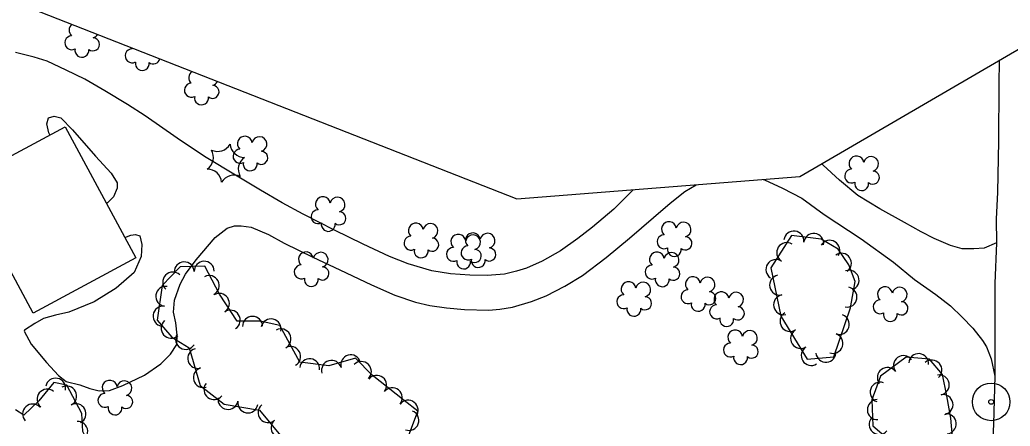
# Model space of a CAD drawing. Extents: x 353423 to 364002, y 127000 to 201942.
# Drawn here: x 358806.9 to 359202.5, y 133912.1 to 134074.3 of the extents above; entities that cross this region are included whole.
import ezdxf

# ---------------------------------------------------------------- set-up
doc = ezdxf.new("R2010")
doc.units = 0
for name, color, linetype in [('E_DTM_SlopeTop', 7, 'Continuous'), ('E_FEN_Generic', 7, 'Continuous'), ('E_MISCPROP', 7, 'Continuous'), ('E_RDWY_AsphConc', 7, 'Continuous'), ('E_RDWY_Gravel', 7, 'Continuous'), ('E_WTR_FlowLine', 7, 'Continuous')]:
    doc.layers.add(name, color=color, linetype=linetype)

msp = doc.modelspace()

# ---------------------------------------------------------------- linework, layer by layer
at = {"layer": 'E_DTM_SlopeTop'}
msp.add_lwpolyline([(359198.01, 134058.08), (359197.87, 134048.46), (359197.79, 134025.88), (359197.44, 134005.52), (359196.92, 133994.77), (359196.94, 133985.32), (359196.34, 133969.03), (359196.31, 133947.15), (359196.31, 133932.06), (359195.76, 133913.06), (359194.92, 133890.85), (359193.87, 133870.44), (359192.49, 133848.84), (359191.39, 133830.65), (359190.02, 133813.07), (359188.55, 133796.78), (359187.59, 133784.84), (359187.51, 133779.09), (359187.87, 133772.41)], dxfattribs=at)
at = {"layer": 'E_FEN_Generic'}
msp.add_lwpolyline([(359138.63, 133959.33), (359140.51, 133969.85), (359138.02, 133976.54), (359133.7, 133982.82), (359127.03, 133986.77), (359115.1, 133988.24), (359106.86, 133975.32), (359110.8, 133956.01), (359121.43, 133938.93), (359132.05, 133939.81)], close=True, dxfattribs=at)
for points in [[(358961.02, 133904.92), (358965.91, 133918.1), (358960.41, 133922.38), (358947.67, 133932.53), (358940.93, 133939.32), (358930.39, 133936.27), (358918.7, 133937.65), (358910.73, 133952.3), (358902.97, 133954.08), (358893.7, 133954.03), (358886.72, 133964.83), (358880.83, 133976.04), (358870.97, 133975.74), (358863.76, 133968.25), (358861.79, 133954.47), (358867.7, 133947.69), (358874.62, 133943.4), (358878.99, 133928.35), (358888.49, 133920.97), (358902.59, 133918.49), (358912.41, 133906.85)], [(359182.03, 133877.4), (359178.82, 133915.34), (359177.1, 133924.2), (359175.46, 133932.81), (359170.22, 133938.84), (359160.86, 133939.62), (359150.65, 133932.14), (359147.19, 133922.63), (359147.57, 133912.27), (359154.81, 133906.15)], [(358875.6, 133819.94), (358882.53, 133819.83), (358887.8, 133823.07), (358889.91, 133826.82), (358889.1, 133836.68), (358882.04, 133845.56), (358867.86, 133853.8), (358861.96, 133860.17), (358862.08, 133870.19), (358848.1, 133885.86), (358836.54, 133901.27), (358832.15, 133910.06), (358831.67, 133917.16), (358825.7, 133928.54), (358820.52, 133929.56), (358814.57, 133922.23), (358808.53, 133916.57), (358805.2, 133918.67)]]:
    msp.add_lwpolyline(points, dxfattribs=at)
for centre, radius, start, end in [((358829.58, 134070.17), 2.97, 128.8472, 229.0284), ((358835.43, 134070), 2.97, 168.2127, 168.4187), ((358829.58, 134070.17), 2.97, 7.7946, 8.3362), ((358835.43, 134070), 2.97, 285.4454, 328.9707), ((358827.67, 134065.15), 2.78, 90.7655, 298.5384), ((358836.14, 134064.52), 2.61, 230.1506, 88.0832), ((358831.71, 134062.11), 2.78, 167.4425, 8.4535), ((358851.81, 134059.91), 2.78, 90.7655, 298.5384), ((358853.72, 134064.93), 2.97, 214.2201, 229.0284), ((358855.85, 134056.86), 2.78, 167.4425, 8.4535), ((358860.28, 134059.28), 2.61, 230.1506, 347.7334), ((358877.35, 134051.22), 2.97, 123.9901, 229.0284), ((358875.43, 134046.19), 2.78, 90.7655, 298.5384), ((358877.35, 134051.22), 2.97, 7.7946, 13.1933), ((358883.2, 134051.04), 2.97, 164.0672, 168.4187), ((358883.2, 134051.04), 2.97, 285.4454, 333.1162), ((358883.9, 134045.56), 2.61, 230.1506, 88.0832), ((358879.48, 134043.15), 2.78, 167.4425, 8.4535), ((358885.94, 134027.51), 5.72, 244.5822, 330.3471), ((358896.62, 134025.14), 5.72, 184.5822, 270.3471), ((358896.8, 134024.87), 2.97, 7.7946, 229.0284), ((358902.65, 134024.69), 2.97, 285.4454, 168.4187), ((358878.54, 134019.45), 5.72, 304.5822, 30.3471), ((358894.89, 134019.85), 2.78, 90.7655, 298.5384), ((358903.35, 134019.22), 2.61, 230.1506, 88.0832), ((358899.9, 134014.7), 5.72, 124.5822, 210.3471), ((358898.93, 134016.8), 2.78, 167.4425, 8.4535), ((359141.05, 134016.97), 2.97, 7.7946, 229.0284), ((359146.9, 134016.8), 2.97, 285.4454, 168.4187), ((358881.83, 134009.01), 5.72, 4.5822, 90.3471), ((359139.14, 134011.95), 2.78, 90.7655, 298.5384), ((359147.6, 134011.32), 2.61, 230.1506, 88.0832), ((358892.51, 134006.64), 5.72, 64.5822, 150.3471), ((359143.18, 134008.91), 2.78, 167.4425, 8.4535), ((358927.98, 134000.74), 2.97, 7.7946, 229.0284), ((358933.83, 134000.57), 2.97, 285.4454, 168.4187), ((358926.06, 133995.72), 2.78, 90.7655, 298.5384), ((358934.53, 133995.09), 2.61, 230.1506, 88.0832), ((358930.11, 133992.67), 2.78, 167.4425, 8.4535), ((358965.08, 133990.18), 2.97, 7.7946, 229.0284), ((358970.93, 133990.01), 2.97, 285.4454, 168.4187), ((359066.18, 133990.75), 2.97, 7.7946, 229.0284), ((359072.03, 133990.57), 2.97, 285.4454, 168.4187), ((358987.87, 133986.3), 2.97, 7.7946, 229.0284), ((358993.72, 133986.13), 2.97, 285.4454, 168.4187), ((359116.06, 133986.01), 4, 353.0237, 173.0083), ((359124, 133985.04), 4, 353.0237, 173.0083), ((358963.16, 133985.16), 2.78, 90.7655, 298.5384), ((358971.63, 133984.53), 2.61, 230.1506, 88.0832), ((358982.06, 133985.73), 2.97, 7.7946, 229.0284), ((358987.91, 133985.55), 2.97, 285.4454, 168.4187), ((359064.27, 133985.72), 2.78, 90.7655, 298.5384), ((359072.74, 133985.09), 2.61, 230.1506, 88.0832), ((359113.22, 133981.4), 4, 57.4998, 237.4845), ((359130.44, 133982.32), 4, 329.369, 149.3537), ((358921.22, 133978.72), 2.97, 7.7946, 229.0284), ((358927.07, 133978.55), 2.97, 285.4454, 168.4187), ((358967.21, 133982.12), 2.78, 167.4425, 8.4535), ((358980.14, 133980.7), 2.78, 90.7655, 298.5384), ((358985.95, 133981.28), 2.78, 90.7655, 298.5384), ((358988.61, 133980.07), 2.61, 230.1506, 88.0832), ((358994.42, 133980.65), 2.61, 230.1506, 88.0832), ((359061.38, 133978.65), 2.97, 7.7946, 229.0284), ((359067.23, 133978.48), 2.97, 285.4454, 168.4187), ((359068.31, 133982.68), 2.78, 167.4425, 8.4535), ((359135.06, 133977.15), 4, 304.5381, 124.5228), ((358872.59, 133973.7), 4, 1.7447, 181.7294), ((358880.59, 133973.94), 4, 1.7447, 181.7294), ((358984.19, 133977.66), 2.78, 167.4425, 8.4535), ((358990, 133978.24), 2.78, 167.4425, 8.4535), ((359108.92, 133974.65), 4, 57.4998, 237.4845), ((358868.02, 133969.65), 4, 46.1052, 226.0899), ((358919.31, 133973.7), 2.78, 90.7655, 298.5384), ((358927.78, 133973.07), 2.61, 230.1506, 88.0832), ((359059.46, 133973.63), 2.78, 90.7655, 298.5384), ((359067.93, 133973), 2.61, 230.1506, 88.0832), ((359138.09, 133970.36), 4, 290.3593, 110.344), ((358882.56, 133968.26), 4, 297.7201, 117.7048), ((358923.35, 133970.66), 2.78, 167.4425, 8.4535), ((359050.06, 133966.83), 2.97, 7.7946, 229.0284), ((359055.91, 133966.66), 2.97, 285.4454, 168.4187), ((359063.51, 133970.59), 2.78, 167.4425, 8.4535), ((359075.71, 133968.83), 2.97, 7.7946, 229.0284), ((359081.56, 133968.65), 2.97, 285.4454, 168.4187), ((359110.4, 133968.44), 4, 101.5418, 281.5265), ((358865.26, 133963.95), 4, 81.8677, 261.8524), ((359073.8, 133963.81), 2.78, 90.7655, 298.5384), ((359082.27, 133963.17), 2.61, 230.1506, 88.0832), ((359087.13, 133962.77), 2.97, 7.7946, 229.0284), ((359092.98, 133962.6), 2.97, 285.4454, 168.4187), ((359137.27, 133963.64), 4, 259.899, 79.8837), ((359152.46, 133964.79), 2.97, 7.7946, 229.0284), ((359158.31, 133964.62), 2.97, 285.4454, 168.4187), ((358886.61, 133961.15), 4, 302.8739, 122.8586), ((359048.14, 133961.81), 2.78, 90.7655, 298.5384), ((359056.61, 133961.18), 2.61, 230.1506, 88.0832), ((359077.84, 133960.76), 2.78, 167.4425, 8.4535), ((359112, 133960.6), 4, 101.5418, 281.5265), ((359150.55, 133959.77), 2.78, 90.7655, 298.5384), ((359159.02, 133959.14), 2.61, 230.1506, 88.0832), ((358864.13, 133956.03), 4, 81.8677, 261.8524), ((358890.95, 133954.43), 4, 302.8739, 122.8586), ((359052.19, 133958.76), 2.78, 167.4425, 8.4535), ((359085.22, 133957.75), 2.78, 90.7655, 298.5384), ((359093.69, 133957.12), 2.61, 230.1506, 88.0832), ((359114.56, 133953.94), 4, 121.9095, 301.8942), ((359154.59, 133956.73), 2.78, 167.4425, 8.4535), ((358867.39, 133951.23), 4, 131.0392, 311.0239), ((358899.88, 133951.97), 4, 0.3194, 180.3041), ((358907.27, 133950.94), 4, 347.0789, 167.0636), ((359089.26, 133954.71), 2.78, 167.4425, 8.4535), ((359134.21, 133952.77), 4, 251.3683, 71.353), ((358911.25, 133946.97), 4, 298.5511, 118.5358), ((359092.67, 133947.55), 2.97, 7.7946, 229.0284), ((359098.52, 133947.37), 2.97, 285.4454, 168.4187), ((359118.78, 133947.15), 4, 121.9095, 301.8942), ((358873.16, 133946.77), 4, 148.2343, 328.2189), ((359131.65, 133945.19), 4, 251.3683, 71.353), ((358878.02, 133939.2), 4, 106.21, 286.1947), ((358915.07, 133939.94), 4, 298.5511, 118.5358), ((359090.76, 133942.53), 2.78, 90.7655, 298.5384), ((359099.23, 133941.9), 2.61, 230.1506, 88.0832), ((359123.01, 133940.36), 4, 121.9095, 301.8942), ((359128.86, 133941.65), 4, 184.7535, 4.7382), ((358922.68, 133935.07), 4, 353.2834, 173.2681), ((358931.43, 133934.39), 4, 16.1681, 196.1528), ((358939.12, 133936.62), 4, 16.1681, 196.1528), ((358943.32, 133933.94), 4, 314.8032, 134.7879), ((359094.8, 133939.48), 2.78, 167.4425, 8.4535), ((359159.88, 133936.31), 4, 36.2196, 216.2043), ((359165.91, 133937.1), 4, 355.209, 175.1937), ((359171.17, 133934.55), 4, 310.9892, 130.9738), ((358880.25, 133931.52), 4, 106.21, 286.1947), ((359153.42, 133931.58), 4, 36.2196, 216.2043), ((358821.21, 133927.29), 4, 348.8492, 168.8338), ((358842.84, 133927.48), 2.97, 7.7946, 229.0284), ((358848.7, 133927.3), 2.97, 285.4454, 168.4187), ((358949.45, 133928.44), 4, 321.4645, 141.4492), ((359150.53, 133925.71), 4, 70.0221, 250.0068), ((359174.12, 133928.62), 4, 280.7919, 100.7766), ((358817.81, 133922.9), 4, 50.906, 230.8907), ((358825.63, 133924.17), 4, 297.7005, 117.6852), ((358884.47, 133926.74), 4, 142.1376, 322.1223), ((358955.7, 133923.46), 4, 321.4645, 141.4492), ((358840.93, 133922.45), 2.78, 90.7655, 298.5384), ((358849.4, 133921.82), 2.61, 230.1506, 88.0832), ((358890.11, 133922.81), 4, 170.0662, 350.0509), ((358897.99, 133921.43), 4, 170.0662, 350.0509), ((358962, 133918.49), 4, 322.109, 142.0937), ((359149.42, 133918.74), 4, 92.1123, 272.097), ((359175.63, 133920.75), 4, 281.0092, 100.9939), ((358812.03, 133916.99), 4, 43.1667, 223.1513), ((358829.35, 133917.09), 4, 297.7005, 117.6852), ((358844.98, 133919.41), 2.78, 167.4425, 8.4535), ((358906.1, 133917.58), 4, 130.1319, 310.1165), ((358962.32, 133914.44), 4, 249.6456, 69.6303), ((358830.05, 133910.05), 4, 273.8409, 93.8256), ((358911.26, 133911.47), 4, 130.1319, 310.1165), ((359150.14, 133912.84), 4, 139.8039, 319.7886), ((359176.91, 133913.09), 4, 274.8383, 94.823)]:
    msp.add_arc(centre, radius, start, end, dxfattribs=at)
at = {"layer": 'E_MISCPROP'}
for points in [[(359051.91, 134006.49), (359051.66, 134006.25), (359044.2, 133998.68), (359035.7, 133991.54), (359029.82, 133987), (359022.91, 133982.09), (359015.51, 133978.04), (359009.31, 133975.24), (359005.29, 133974.06), (359000.51, 133972.83), (358993.61, 133972.25), (358986.66, 133972.39), (358978.9, 133972.9), (358971.46, 133974.18), (358962.08, 133976.98), (358954.54, 133979.89), (358944.08, 133984.76), (358932.59, 133990.39), (358920.07, 133996.79), (358911.67, 134001.27), (358903.06, 134006.29), (358893.74, 134011.87), (358880.74, 134019.79), (358869.74, 134027.1), (358857.01, 134035.99), (358849.97, 134040.53), (358840.92, 134045.93), (358832.96, 134050.58), (358825.48, 134054.24), (358817.89, 134057.74), (358812.68, 134059.45), (358805.25, 134061.26)], [(358818.89, 134028.34), (358818.53, 134029.16), (358817.67, 134032.85), (358818.44, 134035.19), (358820.61, 134035.83), (358823.33, 134035.22), (358827.98, 134030.43), (358837.17, 134019.86), (358843.39, 134013.11), (358845.77, 134009.24), (358845.81, 134007.07), (358844.39, 134003.66), (358841.99, 134001.28), (358841.56, 134001.01)], [(359196.94, 133985.32), (359192.1, 133983.22), (359187.91, 133982.91), (359183.35, 133982.92), (359178.69, 133984.19), (359172.08, 133987.04), (359166.87, 133989.72), (359160.32, 133993.38), (359150.4, 133998.9), (359141.62, 134004.25), (359134.32, 134010.3), (359127.71, 134016.35), (359127.23, 134016.89)], [(359103.82, 134010.6), (359104.32, 134010.44), (359111.53, 134007.16), (359119.28, 134003.17), (359128.16, 133996.56), (359143.01, 133986.85), (359155.9, 133977.57), (359164.29, 133970.7), (359172.73, 133964.75), (359178.64, 133960.17), (359183.35, 133955.7), (359187.56, 133951.23), (359191.35, 133946.33), (359192.97, 133943.83), (359194.87, 133938.96), (359196.31, 133932.06)], [(358906.23, 133988.61), (358912.52, 133985.12), (358923.9, 133979.59), (358934.74, 133974.56), (358947.37, 133968.6), (358956.75, 133964.43), (358964.99, 133961.69), (358970.69, 133960.26), (358977.36, 133959.42), (358984.53, 133958.74), (358994.3, 133958.38), (358998.65, 133958.8), (359003.64, 133959.6), (359011.25, 133961.96), (359017.18, 133964.22), (359024.58, 133968.05), (359031.65, 133972.26), (359041.07, 133979.5), (359050.38, 133987.18), (359059.97, 133995.39), (359066.72, 134001.13), (359072.49, 134005.77), (359077, 134008.48)], [(358848.86, 133987.44), (358851.23, 133988.38), (358853.19, 133988.59), (358854.87, 133988.09), (358855.67, 133984.61), (358855.33, 133979.89), (358852.54, 133973.44), (358845.35, 133967.22), (358836.69, 133961.77), (358826.53, 133957.62), (358821.2, 133956.45), (358816.36, 133955.11), (358812.99, 133953.06), (358808.74, 133950.41), (358808.64, 133950.03), (358811.49, 133944.86), (358817.55, 133937.51), (358822.36, 133932.39), (358825.4, 133929.99), (358830.87, 133928.67), (358834.89, 133927.19), (358838.68, 133926.31), (358842.7, 133926.35), (358848.03, 133928.34), (358856.73, 133932.54), (358863.21, 133937.02), (358867.08, 133940.86), (358869.64, 133944.77), (358869.71, 133948.4), (358869.24, 133953.35), (358868.33, 133957.64), (358868.7, 133962.37), (358871.03, 133968.76), (358873.06, 133972.82), (358877.31, 133978.56), (358884.89, 133987.49), (358889.79, 133991.17), (358892.67, 133992.08), (358895.39, 133992.13), (358899.29, 133991.57), (358906.23, 133988.61)]]:
    msp.add_lwpolyline(points, dxfattribs=at)
at = {"layer": 'E_RDWY_AsphConc'}
for radius in [7.5, 0.96]:
    msp.add_circle((359194.85, 133921.83), radius, dxfattribs=at)
at = {"layer": 'E_RDWY_Gravel'}
msp.add_lwpolyline([(358451.57, 134219.96), (359005.44, 134002.81), (359118.41, 134011.76), (359238.27, 134081.5), (359362.41, 134224.06), (359464.76, 134396.83)], dxfattribs=at)
at = {"layer": 'E_WTR_FlowLine'}
msp.add_lwpolyline([(358812.2, 133957.3), (358784.05, 134009.58), (358825.05, 134031.66), (358853.2, 133979.38)], close=True, dxfattribs=at)

doc.saveas('drawing.dxf')
